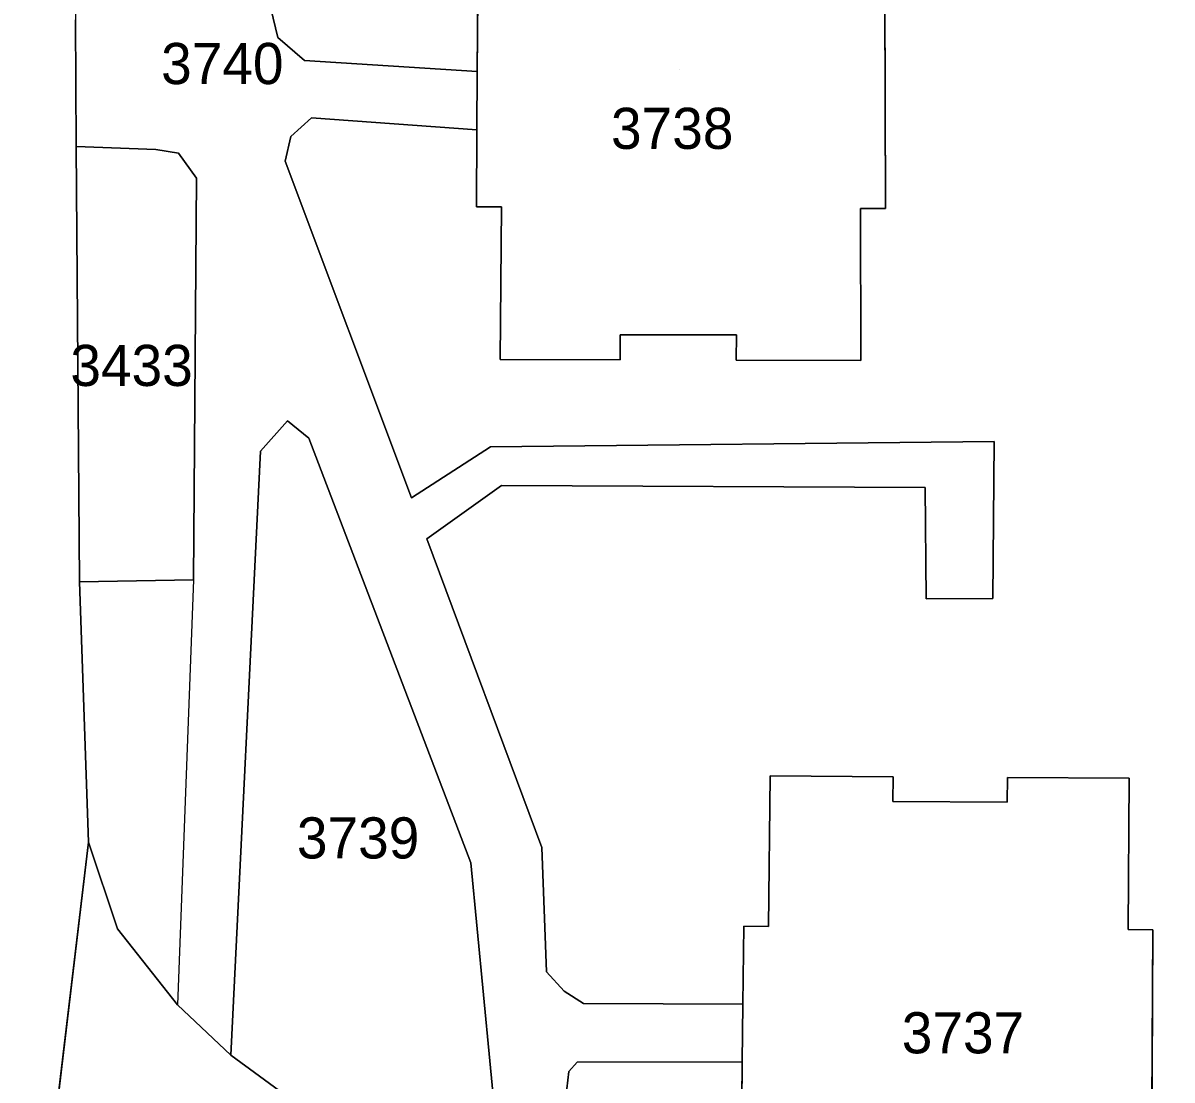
# Model space of a CAD drawing. Extents: x -262715 to -259381, y -1237238 to -1231182.
# Drawn here: x -261811.4 to -261755.5, y -1235370.6 to -1235319.2 of the extents above; entities that cross this region are included whole.
import ezdxf

# ---------------------------------------------------------------- set-up
doc = ezdxf.new("R2010")
doc.units = 0
for name, color, linetype in [('body_kn', 7, 'Continuous'), ('kladpar_druhypozemkov', 7, 'Continuous'), ('kladpar_hranice', 7, 'Continuous'), ('kladpar_parcelnecisla', 7, 'Continuous'), ('kladpar_plochy', 7, 'Continuous'), ('zappar_hrandruhpozemk', 7, 'Continuous')]:
    doc.layers.add(name, color=color, linetype=linetype)

msp = doc.modelspace()

# ---------------------------------------------------------------- linework, layer by layer
at = {"layer": 'body_kn'}
for p, q in [((-261798.99, -1235319.94), (-261798.99, -1235319.94)), ((-261797.69, -1235321.06), (-261797.69, -1235321.06)), ((-261789.3, -1235321.6), (-261789.3, -1235321.6)), ((-261797.35, -1235323.85), (-261797.35, -1235323.85)), ((-261798.36, -1235324.76), (-261798.36, -1235324.76)), ((-261789.32, -1235324.43), (-261789.32, -1235324.43)), ((-261808.79, -1235325.24), (-261808.79, -1235325.24)), ((-261808.79, -1235325.24), (-261808.79, -1235325.24)), ((-261804.93, -1235325.38), (-261804.93, -1235325.38)), ((-261803.82, -1235325.57), (-261803.82, -1235325.57)), ((-261798.64, -1235325.95), (-261798.64, -1235325.95)), ((-261802.94, -1235326.78), (-261802.94, -1235326.78)), ((-261789.34, -1235328.17), (-261789.34, -1235328.17)), ((-261788.13, -1235328.18), (-261788.13, -1235328.18)), ((-261770.67, -1235328.26), (-261770.67, -1235328.26)), ((-261769.46, -1235328.26), (-261769.46, -1235328.26)), ((-261782.35, -1235334.39), (-261782.35, -1235334.39)), ((-261776.7, -1235334.4), (-261776.7, -1235334.4)), ((-261788.18, -1235335.6), (-261788.18, -1235335.6)), ((-261782.35, -1235335.61), (-261782.35, -1235335.61)), ((-261776.71, -1235335.62), (-261776.71, -1235335.62)), ((-261770.66, -1235335.64), (-261770.66, -1235335.64)), ((-261798.52, -1235338.58), (-261798.52, -1235338.58)), ((-261797.48, -1235339.42), (-261797.48, -1235339.42)), ((-261788.66, -1235339.84), (-261788.66, -1235339.84)), ((-261764.18, -1235339.58), (-261764.18, -1235339.58)), ((-261799.83, -1235340.04), (-261799.83, -1235340.04)), ((-261788.13, -1235341.72), (-261788.13, -1235341.72)), ((-261767.53, -1235341.82), (-261767.53, -1235341.82)), ((-261792.49, -1235342.31), (-261792.49, -1235342.31)), ((-261791.76, -1235344.31), (-261791.76, -1235344.31)), ((-261808.63, -1235346.39), (-261808.63, -1235346.39)), ((-261803.1, -1235346.3), (-261803.1, -1235346.3)), ((-261803.1, -1235346.3), (-261803.1, -1235346.3)), ((-261767.48, -1235347.22), (-261767.48, -1235347.22)), ((-261764.25, -1235347.2), (-261764.25, -1235347.2)), ((-261775.06, -1235355.83), (-261775.06, -1235355.83)), ((-261769.09, -1235355.87), (-261769.09, -1235355.87)), ((-261763.53, -1235355.9), (-261763.53, -1235355.9)), ((-261757.62, -1235355.93), (-261757.62, -1235355.93)), ((-261757.62, -1235355.93), (-261757.62, -1235355.93)), ((-261769.1, -1235357.07), (-261769.1, -1235357.07)), ((-261763.54, -1235357.1), (-261763.54, -1235357.1)), ((-261808.2, -1235359.05), (-261808.2, -1235359.05)), ((-261786.16, -1235359.31), (-261786.16, -1235359.31)), ((-261789.61, -1235360.05), (-261789.61, -1235360.05)), ((-261789.61, -1235360.05), (-261789.61, -1235360.05)), ((-261806.78, -1235363.26), (-261806.78, -1235363.26)), ((-261776.34, -1235363.13), (-261776.34, -1235363.13)), ((-261775.15, -1235363.14), (-261775.15, -1235363.14)), ((-261757.66, -1235363.29), (-261757.66, -1235363.29)), ((-261756.46, -1235363.3), (-261756.46, -1235363.3)), ((-261785.93, -1235365.34), (-261785.93, -1235365.34)), ((-261785.07, -1235366.28), (-261785.07, -1235366.28)), ((-261803.87, -1235366.95), (-261803.87, -1235366.95)), ((-261784.14, -1235366.89), (-261784.14, -1235366.89)), ((-261776.39, -1235366.92), (-261776.39, -1235366.92)), ((-261801.27, -1235369.39), (-261801.27, -1235369.39)), ((-261784.44, -1235369.73), (-261784.44, -1235369.73)), ((-261776.42, -1235369.72), (-261776.42, -1235369.72)), ((-261784.85, -1235370.19), (-261784.85, -1235370.19))]:
    msp.add_line(p, q, dxfattribs=at)
at = {"layer": 'kladpar_druhypozemkov'}
for p, q in [((-261801.6, -1235320.55), (-261801.6, -1235320.55)), ((-261779.49, -1235321.49), (-261779.49, -1235321.49)), ((-261805.98, -1235334.99), (-261805.98, -1235334.99)), ((-261794.8, -1235357.83), (-261794.8, -1235357.83)), ((-261765.89, -1235367.23), (-261765.89, -1235367.23))]:
    msp.add_line(p, q, dxfattribs=at)
at = {"layer": 'kladpar_hranice'}
for points in [[(-261745.84, -1235004.69), (-261722.33, -1235034.02), (-261726.56, -1235031.49), (-261731.3, -1235030.74), (-261735.94, -1235031.91), (-261740.56, -1235034.02), (-261764.91, -1235054.64), (-261781.38, -1235071.26), (-261791.25, -1235084.98), (-261799.12, -1235103.14), (-261809.56, -1235170.45), (-261809.38, -1235189.3), (-261809.1, -1235208.26), (-261809.04, -1235212.19), (-261808.87, -1235235.34), (-261808.87, -1235249.2), (-261808.87, -1235251.66), (-261808.86, -1235259.56), (-261808.86, -1235268.55), (-261808.83, -1235319.09), (-261808.79, -1235325.24), (-261808.63, -1235346.39), (-261808.2, -1235359.05), (-261811.38, -1235385.76)], [(-261770.72, -1235310.45), (-261770.7, -1235317.84), (-261769.49, -1235317.83), (-261769.46, -1235328.26), (-261770.67, -1235328.26), (-261770.66, -1235335.64), (-261776.71, -1235335.62), (-261776.7, -1235334.4), (-261782.35, -1235334.39), (-261782.35, -1235335.61), (-261788.18, -1235335.6), (-261788.13, -1235328.18), (-261789.34, -1235328.17), (-261789.32, -1235324.43), (-261789.3, -1235321.6), (-261789.27, -1235317.72), (-261788.06, -1235317.73), (-261788.01, -1235310.34), (-261782.26, -1235310.38), (-261782.26, -1235311.58), (-261776.69, -1235311.62), (-261776.69, -1235310.41), (-261770.72, -1235310.45)], [(-261799.88, -1235316.23), (-261798.99, -1235319.94), (-261797.69, -1235321.06), (-261789.3, -1235321.6), (-261789.32, -1235324.43), (-261797.35, -1235323.85), (-261798.36, -1235324.76), (-261798.64, -1235325.95), (-261792.49, -1235342.31), (-261788.66, -1235339.84), (-261764.18, -1235339.58), (-261764.25, -1235347.2), (-261767.48, -1235347.22), (-261767.53, -1235341.82), (-261788.13, -1235341.72), (-261791.76, -1235344.31), (-261786.16, -1235359.31), (-261785.93, -1235365.34), (-261785.07, -1235366.28), (-261784.14, -1235366.89), (-261776.39, -1235366.92), (-261776.42, -1235369.72), (-261784.44, -1235369.73), (-261784.85, -1235370.19), (-261784.95, -1235371.03)], [(-261789.27, -1235317.72), (-261789.3, -1235321.6), (-261797.69, -1235321.06), (-261798.99, -1235319.94), (-261799.88, -1235316.23)], [(-261756.52, -1235373.68), (-261756.46, -1235363.3), (-261757.66, -1235363.29), (-261757.62, -1235355.93), (-261763.53, -1235355.9), (-261763.54, -1235357.1), (-261769.1, -1235357.07), (-261769.09, -1235355.87), (-261775.06, -1235355.83), (-261775.15, -1235363.14), (-261776.34, -1235363.13), (-261776.39, -1235366.92), (-261784.14, -1235366.89), (-261785.07, -1235366.28), (-261785.93, -1235365.34), (-261786.16, -1235359.31), (-261791.76, -1235344.31), (-261788.13, -1235341.72), (-261767.53, -1235341.82), (-261767.48, -1235347.22), (-261764.25, -1235347.2), (-261764.18, -1235339.58), (-261788.66, -1235339.84), (-261792.49, -1235342.31), (-261798.64, -1235325.95), (-261798.36, -1235324.76), (-261797.35, -1235323.85), (-261789.32, -1235324.43), (-261789.34, -1235328.17), (-261788.13, -1235328.18), (-261788.18, -1235335.6), (-261782.35, -1235335.61), (-261782.35, -1235334.39), (-261776.7, -1235334.4), (-261776.71, -1235335.62), (-261770.66, -1235335.64), (-261770.67, -1235328.26), (-261769.46, -1235328.26), (-261769.49, -1235317.83)], [(-261787.77, -1235379.3), (-261789.61, -1235360.05), (-261797.48, -1235339.42), (-261798.52, -1235338.58), (-261799.83, -1235340.04), (-261801.27, -1235369.39), (-261803.87, -1235366.95), (-261806.78, -1235363.26), (-261808.2, -1235359.05), (-261808.63, -1235346.39), (-261803.1, -1235346.3), (-261802.94, -1235326.78), (-261803.82, -1235325.57), (-261804.93, -1235325.38), (-261808.79, -1235325.24), (-261808.83, -1235319.09)], [(-261808.79, -1235325.24), (-261804.93, -1235325.38), (-261803.82, -1235325.57), (-261802.94, -1235326.78), (-261803.1, -1235346.3), (-261808.63, -1235346.39), (-261808.79, -1235325.24)], [(-261789.61, -1235360.05), (-261787.77, -1235379.3), (-261801.27, -1235369.39), (-261799.83, -1235340.04), (-261798.52, -1235338.58), (-261797.48, -1235339.42), (-261789.61, -1235360.05)], [(-261757.62, -1235355.93), (-261757.66, -1235363.29), (-261756.46, -1235363.3), (-261756.52, -1235373.68), (-261757.72, -1235373.68), (-261757.77, -1235381.05), (-261763.75, -1235380.98), (-261763.73, -1235379.76), (-261769.35, -1235379.69), (-261769.37, -1235380.91), (-261775.35, -1235380.83), (-261775.26, -1235373.48), (-261776.46, -1235373.47), (-261776.42, -1235369.72), (-261776.39, -1235366.92), (-261776.34, -1235363.13), (-261775.15, -1235363.14), (-261775.06, -1235355.83), (-261769.09, -1235355.87), (-261769.1, -1235357.07), (-261763.54, -1235357.1), (-261763.53, -1235355.9), (-261757.62, -1235355.93)], [(-261811.38, -1235385.76), (-261808.2, -1235359.05), (-261806.78, -1235363.26), (-261803.87, -1235366.95), (-261801.27, -1235369.39), (-261787.77, -1235379.3)], [(-261784.95, -1235371.03), (-261784.85, -1235370.19), (-261784.44, -1235369.73), (-261776.42, -1235369.72), (-261776.46, -1235373.47)]]:
    msp.add_lwpolyline(points, dxfattribs=at)
at = {"layer": 'kladpar_plochy'}
for p, q in [((-261798.99, -1235319.94), (-261799.88, -1235316.23)), ((-261789.27, -1235317.72), (-261789.3, -1235321.6)), ((-261769.46, -1235328.26), (-261769.49, -1235317.83)), ((-261808.83, -1235319.09), (-261808.79, -1235325.24)), ((-261797.69, -1235321.06), (-261798.99, -1235319.94)), ((-261789.3, -1235321.6), (-261797.69, -1235321.06)), ((-261798.36, -1235324.76), (-261797.35, -1235323.85)), ((-261797.35, -1235323.85), (-261789.32, -1235324.43)), ((-261798.64, -1235325.95), (-261798.36, -1235324.76)), ((-261789.32, -1235324.43), (-261789.34, -1235328.17)), ((-261808.79, -1235325.24), (-261808.63, -1235346.39)), ((-261792.49, -1235342.31), (-261798.64, -1235325.95)), ((-261789.34, -1235328.17), (-261788.13, -1235328.18)), ((-261788.13, -1235328.18), (-261788.18, -1235335.6)), ((-261770.66, -1235335.64), (-261770.67, -1235328.26)), ((-261770.67, -1235328.26), (-261769.46, -1235328.26)), ((-261782.35, -1235335.61), (-261782.35, -1235334.39)), ((-261782.35, -1235334.39), (-261776.7, -1235334.4)), ((-261776.7, -1235334.4), (-261776.71, -1235335.62)), ((-261788.18, -1235335.6), (-261782.35, -1235335.61)), ((-261776.71, -1235335.62), (-261770.66, -1235335.64)), ((-261788.66, -1235339.84), (-261792.49, -1235342.31)), ((-261764.18, -1235339.58), (-261788.66, -1235339.84)), ((-261764.25, -1235347.2), (-261764.18, -1235339.58)), ((-261791.76, -1235344.31), (-261788.13, -1235341.72)), ((-261788.13, -1235341.72), (-261767.53, -1235341.82)), ((-261767.53, -1235341.82), (-261767.48, -1235347.22)), ((-261786.16, -1235359.31), (-261791.76, -1235344.31)), ((-261808.63, -1235346.39), (-261808.2, -1235359.05)), ((-261767.48, -1235347.22), (-261764.25, -1235347.2)), ((-261775.06, -1235355.83), (-261775.15, -1235363.14)), ((-261769.09, -1235355.87), (-261775.06, -1235355.83)), ((-261769.1, -1235357.07), (-261769.09, -1235355.87)), ((-261763.53, -1235355.9), (-261763.54, -1235357.1)), ((-261757.62, -1235355.93), (-261763.53, -1235355.9)), ((-261757.66, -1235363.29), (-261757.62, -1235355.93)), ((-261763.54, -1235357.1), (-261769.1, -1235357.07)), ((-261808.2, -1235359.05), (-261811.38, -1235385.76)), ((-261785.93, -1235365.34), (-261786.16, -1235359.31)), ((-261776.34, -1235363.13), (-261776.39, -1235366.92)), ((-261775.15, -1235363.14), (-261776.34, -1235363.13)), ((-261756.46, -1235363.3), (-261757.66, -1235363.29)), ((-261756.52, -1235373.68), (-261756.46, -1235363.3)), ((-261785.07, -1235366.28), (-261785.93, -1235365.34)), ((-261784.14, -1235366.89), (-261785.07, -1235366.28)), ((-261776.39, -1235366.92), (-261784.14, -1235366.89)), ((-261784.85, -1235370.19), (-261784.44, -1235369.73)), ((-261784.44, -1235369.73), (-261776.42, -1235369.72)), ((-261776.42, -1235369.72), (-261776.46, -1235373.47)), ((-261784.95, -1235371.03), (-261784.85, -1235370.19))]:
    msp.add_line(p, q, dxfattribs=at)
for points in [[(-261770.72, -1235310.45), (-261770.7, -1235317.84), (-261769.49, -1235317.83), (-261769.46, -1235328.26), (-261770.67, -1235328.26), (-261770.66, -1235335.64), (-261776.71, -1235335.62), (-261776.7, -1235334.4), (-261782.35, -1235334.39), (-261782.35, -1235335.61), (-261788.18, -1235335.6), (-261788.13, -1235328.18), (-261789.34, -1235328.17), (-261789.32, -1235324.43), (-261789.3, -1235321.6), (-261789.27, -1235317.72), (-261788.06, -1235317.73), (-261788.01, -1235310.34), (-261782.26, -1235310.38), (-261782.26, -1235311.58), (-261776.69, -1235311.62), (-261776.69, -1235310.41)], [(-261808.79, -1235325.24), (-261804.93, -1235325.38), (-261803.82, -1235325.57), (-261802.94, -1235326.78), (-261803.1, -1235346.3), (-261808.63, -1235346.39)], [(-261789.61, -1235360.05), (-261787.77, -1235379.3), (-261801.27, -1235369.39), (-261799.83, -1235340.04), (-261798.52, -1235338.58), (-261797.48, -1235339.42)], [(-261757.62, -1235355.93), (-261757.66, -1235363.29), (-261756.46, -1235363.3), (-261756.52, -1235373.68), (-261757.72, -1235373.68), (-261757.77, -1235381.05), (-261763.75, -1235380.98), (-261763.73, -1235379.76), (-261769.35, -1235379.69), (-261769.37, -1235380.91), (-261775.35, -1235380.83), (-261775.26, -1235373.48), (-261776.46, -1235373.47), (-261776.42, -1235369.72), (-261776.39, -1235366.92), (-261776.34, -1235363.13), (-261775.15, -1235363.14), (-261775.06, -1235355.83), (-261769.09, -1235355.87), (-261769.1, -1235357.07), (-261763.54, -1235357.1), (-261763.53, -1235355.9)]]:
    msp.add_lwpolyline(points, close=True, dxfattribs=at)
for points in [[(-261799.88, -1235316.23), (-261798.99, -1235319.94), (-261797.69, -1235321.06), (-261789.3, -1235321.6), (-261789.32, -1235324.43), (-261797.35, -1235323.85), (-261798.36, -1235324.76), (-261798.64, -1235325.95), (-261792.49, -1235342.31), (-261788.66, -1235339.84), (-261764.18, -1235339.58), (-261764.25, -1235347.2), (-261767.48, -1235347.22), (-261767.53, -1235341.82), (-261788.13, -1235341.72), (-261791.76, -1235344.31), (-261786.16, -1235359.31), (-261785.93, -1235365.34), (-261785.07, -1235366.28), (-261784.14, -1235366.89), (-261776.39, -1235366.92), (-261776.42, -1235369.72), (-261784.44, -1235369.73), (-261784.85, -1235370.19), (-261784.95, -1235371.03)], [(-261787.77, -1235379.3), (-261789.61, -1235360.05), (-261797.48, -1235339.42), (-261798.52, -1235338.58), (-261799.83, -1235340.04), (-261801.27, -1235369.39), (-261803.87, -1235366.95), (-261806.78, -1235363.26), (-261808.2, -1235359.05), (-261808.63, -1235346.39), (-261803.1, -1235346.3), (-261802.94, -1235326.78), (-261803.82, -1235325.57), (-261804.93, -1235325.38), (-261808.79, -1235325.24), (-261808.83, -1235319.09)], [(-261811.38, -1235385.76), (-261808.2, -1235359.05), (-261806.78, -1235363.26), (-261803.87, -1235366.95), (-261801.27, -1235369.39), (-261787.77, -1235379.3)]]:
    msp.add_lwpolyline(points, dxfattribs=at)
at = {"layer": 'zappar_hrandruhpozemk'}
msp.add_line((-261803.1, -1235346.3), (-261803.87, -1235366.95), dxfattribs=at)

# ---------------------------------------------------------------- texts
at = {"layer": 'kladpar_parcelnecisla'}
for s, p in [('3740', (-261804.667, -1235322.21)), ('3738', (-261782.801, -1235325.36)), ('3433', (-261809.077, -1235336.88)), ('3739', (-261798.067, -1235359.84)), ('3737', (-261768.67, -1235369.31))]:
    msp.add_text(s, height=2, dxfattribs=at).set_placement(p)

doc.saveas('drawing.dxf')
